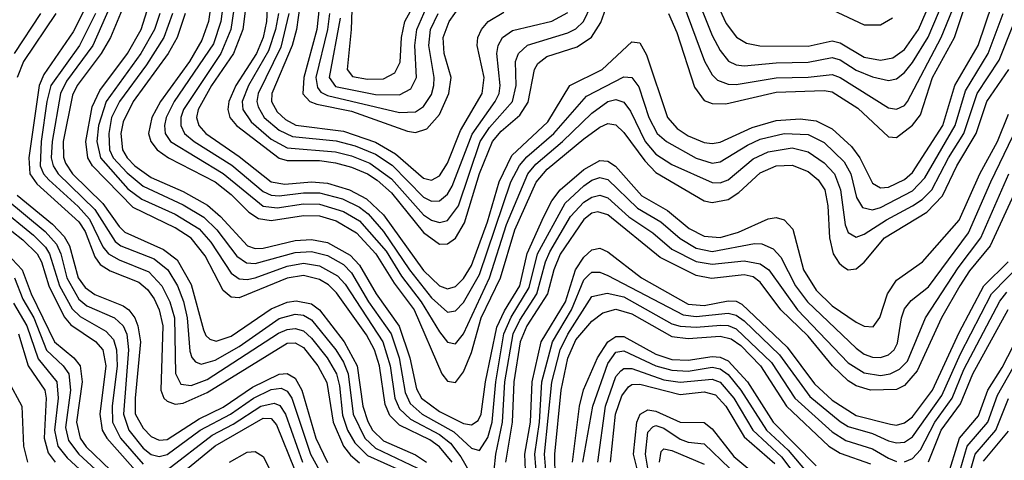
# Model space of a CAD drawing. Header units: inches. Extents: x 501365 to 657855, y 482276 to 547543.
# Tile 501 of 656: x 584482 to 586939, y 526674 to 527775. Entities that reach past the tile are written whole.
import ezdxf

# ---------------------------------------------------------------- set-up
doc = ezdxf.new("R2010")
doc.units = ezdxf.units.IN
doc.header["$MEASUREMENT"] = 0
doc.layers.add('A5582', color=7, linetype='Continuous')

msp = doc.modelspace()

# ---------------------------------------------------------------- linework, layer by layer
at = {"layer": 'A5582', "color": 5}
for points, elevation in [([(586200.9, 527860.9), (586245.3, 527765.3), (586271.1, 527731.1), (586295.9, 527715.9), (586329.6, 527709.6), (586450, 527708), (586510, 527721.4), (586530, 527716.6), (586590, 527681.2), (586630, 527673.5), (586661.1, 527678.9), (586690, 527699.8), (586725.3, 527750), (586820, 527970)], 3380), ([(586164.9, 527850), (586210, 527735.2), (586230, 527697.2), (586251.2, 527671.1), (586270, 527661.8), (586290, 527659.2), (586370, 527667.2), (586450, 527668.5), (586510, 527680.3), (586530, 527674.7), (586570, 527648.8), (586610, 527631.9), (586650, 527622.7), (586670, 527626.7), (586690, 527642.6), (586710, 527667.4), (586749.2, 527730.8), (586838.2, 527941.8)], 3360), ([(586136.8, 527816.8), (586191.2, 527671.2), (586210, 527636.8), (586223.6, 527623.6), (586250, 527613.4), (586270, 527613), (586370, 527629.3), (586450, 527631), (586510, 527637.5), (586530, 527629.8), (586650, 527554.6), (586670, 527551.3), (586690, 527560.7), (586697.5, 527570), (586782.1, 527730), (586854.6, 527910)], 3340), ([(585102.4, 527850), (585098.4, 527770), (585089.4, 527730), (585073.4, 527690), (585021.7, 527610), (585003.9, 527570), (585001.2, 527550), (585006.5, 527530), (585023.5, 527510), (585130, 527429.2), (585150, 527423.2), (585230, 527423), (585270, 527417.1), (585310, 527406.6), (585350, 527389.3), (585374.2, 527374.2), (585410, 527342.1), (585490, 527243), (585530, 527214.2), (585550, 527214.6), (585570, 527229.4), (585592.5, 527267.5), (585629.5, 527390.5), (585662.4, 527470), (585683.6, 527496.4), (585730, 527536), (585751.3, 527568.7), (585766.6, 527650), (585774.9, 527665.1), (585797.4, 527682.6), (585873.1, 527706.9), (585909.4, 527730.6), (585932.2, 527767.8), (585970, 527873.6)], 3320), ([(585312.8, 527850), (585309.6, 527750.4), (585299.3, 527650), (585312.9, 527632.9), (585350, 527625.7), (585390, 527626.8), (585418.2, 527641.8), (585431.3, 527668.7), (585435.1, 527730), (585442.9, 527770), (585480.7, 527839.3)], 3480), ([(584716.9, 527830), (584664.7, 527710), (584599.2, 527620.8), (584583.6, 527590), (584562.9, 527470), (584560.9, 527430), (584565.6, 527410), (584578.1, 527390), (584670, 527300.4), (584720.6, 527220.6), (584734.3, 527210), (584817.3, 527177.3), (584851.9, 527150), (584875.7, 527110), (584891, 527071), (584900, 527030), (584907.1, 526947.1), (584911.3, 526931.3), (584920.6, 526920.6), (584934.9, 526914.9), (584970, 526924.9), (585030, 526958.9), (585130, 527028.6), (585170, 527039.5), (585190, 527037.1), (585210, 527025.4), (585270.9, 526950), (585290, 526919.9), (585302.1, 526890), (585314.5, 526790), (585343.5, 526730), (585370, 526705), (585474.8, 526654.8)], 3060), ([(585561.2, 526670), (585530, 526708.3), (585505.4, 526725.4), (585430, 526762.6), (585406, 526786), (585393.8, 526813.8), (585379.9, 526910), (585367.7, 526950), (585347.7, 526987.7), (585272.9, 527092.9), (585252.7, 527112.7), (585230, 527126.2), (585190, 527135.9), (585150, 527129.4), (585030, 527079.9), (585010, 527081.4), (584990, 527098.1), (584945, 527185), (584910, 527228.8), (584870, 527255.2), (584765.4, 527305.4), (584663.9, 527410), (584652.1, 527430), (584646.8, 527470), (584662.8, 527557.2), (584682.3, 527597.7), (584751.4, 527690), (584785.2, 527750), (584809.9, 527830)], 3120), ([(584961.8, 527830), (584953.5, 527770), (584937, 527723), (584905.6, 527670), (584833.5, 527570), (584811.6, 527530), (584803.9, 527490), (584809.6, 527470), (584825.2, 527450), (584853.5, 527430), (584970, 527369.5), (585010, 527337.7), (585054.1, 527294.1), (585078.1, 527278.1), (585110, 527272.9), (585190, 527285.7), (585230, 527285), (585272.2, 527272.2), (585322.4, 527242.4), (585371, 527190), (585416.4, 527116.4), (585466.6, 527050), (585536, 526890), (585550, 526871.8), (585570, 526868.6), (585590, 526895.5), (585610, 526943.4), (585633.6, 527030), (585681.8, 527130), (585718.1, 527250), (585770.9, 527369.1), (585798.7, 527401.3), (585890, 527477), (585930, 527506.5), (585950, 527515.7), (585970, 527512.2), (585990, 527492.8), (586042, 527422), (586070, 527393.2), (586190, 527322.5), (586210, 527317.8), (586250, 527325.3), (586276.9, 527343.1), (586330, 527392.4), (586370, 527409.8), (586410, 527411.4), (586450, 527395.6), (586474.8, 527374.8), (586491.3, 527350), (586499.3, 527310), (586503.3, 527230), (586512.6, 527190), (586526.8, 527166.8), (586537.8, 527157.8), (586550, 527150.1), (586570, 527152.3), (586590, 527169.3), (586640.3, 527230), (586745.6, 527294.4), (586785.2, 527334.8), (586820.9, 527410), (586868.8, 527490), (586895.6, 527570), (586950.9, 527650)], 3220), ([(584991.7, 527828.3), (584983.9, 527770), (584965.4, 527714.6), (584868, 527570), (584847.7, 527530), (584843.2, 527510), (584845.3, 527490), (584858.2, 527470), (584990, 527390.9), (585090, 527308.8), (585124.9, 527304.9), (585190, 527314.7), (585230, 527314), (585290, 527296), (585330, 527272), (585396.7, 527196.7), (585434.6, 527134.6), (585484.4, 527070), (585530, 526995.1), (585550, 526969.6), (585570, 526965.3), (585590, 526990.6), (585654.5, 527130), (585697.1, 527262.9), (585750.2, 527389.8), (585770, 527413.5), (585836.8, 527470), (585910, 527541.1), (585950, 527570.3), (585970, 527575), (585990, 527568.7), (586006.3, 527546.3), (586043.4, 527470), (586070, 527438.7), (586110, 527413), (586210, 527367.7), (586230, 527367), (586250, 527375.1), (586312.8, 527427.2), (586350, 527444.6), (586410, 527454.3), (586450, 527444.5), (586490, 527417.1), (586515.3, 527390), (586530.4, 527350), (586542.4, 527262.4), (586550, 527243.5), (586570, 527231.7), (586590, 527238.8), (586645, 527275), (586710.4, 527309.6), (586734.3, 527325.6), (586758.2, 527350), (586800.1, 527430), (586838.2, 527490), (586871.5, 527590), (586926.7, 527673.3), (586960.6, 527759.4)], 3240), ([(585020.7, 527830), (585009.4, 527750), (584984, 527690), (584891.3, 527550), (584884.4, 527530), (584883.9, 527510), (584893.5, 527490), (584917.2, 527470), (585011.2, 527411.2), (585090, 527345.9), (585110, 527336.6), (585130, 527334.5), (585190, 527342.2), (585230, 527342.3), (585287.6, 527327.6), (585330, 527306.4), (585351.4, 527290), (585390, 527245.7), (585455, 527150), (585510, 527080.5), (585550, 527044.7), (585570, 527047.3), (585590, 527068.1), (585630, 527138.7), (585708.2, 527370), (585729.1, 527410.9), (585747.8, 527432.2), (585815, 527490), (585896.5, 527583.5), (585990, 527632), (586010, 527630.1), (586027.2, 527607.2), (586052.3, 527530), (586073, 527490), (586095.9, 527470), (586170, 527429), (586210, 527416.1), (586230, 527419.4), (586298.4, 527461.6), (586330, 527475.9), (586390, 527490), (586450, 527487.7), (586490, 527467.8), (586539.9, 527419.9), (586556.2, 527390), (586570.8, 527330.8), (586585.5, 527305.5), (586610, 527300.1), (586630, 527305.7), (586710, 527347.5), (586740.6, 527379.4), (586817, 527510), (586842.7, 527597.3), (586899.1, 527690), (586936.2, 527790)], 3260), ([(585048.8, 527830), (585039, 527750), (585015.4, 527690), (584961.2, 527610), (584927.6, 527550), (584923.6, 527530), (584928.9, 527510), (584946.4, 527490), (585030, 527432.9), (585110.1, 527370.1), (585143.6, 527363.6), (585210, 527370), (585250, 527366.5), (585305.3, 527350), (585347.5, 527327.5), (585390, 527287.1), (585490, 527148.5), (585530, 527109.8), (585550, 527102.9), (585570, 527108.1), (585590, 527128.6), (585610, 527161.2), (585649.6, 527270), (585678.7, 527370), (585710, 527435.7), (585800.3, 527519.7), (585855.1, 527610), (585936.1, 527650), (586010, 527719.3), (586030, 527717), (586046.6, 527686.6), (586098.9, 527530), (586122.6, 527502.6), (586150, 527484.6), (586190, 527467.8), (586210, 527465.5), (586230, 527468.8), (586310, 527505.1), (586370, 527523.2), (586430, 527526.9), (586470, 527521.8), (586510, 527502.4), (586558, 527458), (586578.4, 527430), (586610, 527366), (586630, 527354.5), (586650, 527356.3), (586690, 527375.6), (586710, 527392.9), (586785.9, 527510), (586816, 527610), (586873.9, 527710), (586910, 527815.5)], 3280), ([(585231.8, 527828.2), (585223.9, 527750), (585191.1, 527630), (585189.1, 527589.1), (585206.3, 527570), (585223.3, 527563.3), (585310, 527546.3), (585450, 527495.9), (585470, 527492.5), (585498.3, 527501.7), (585530, 527538.1), (585553, 527590), (585558.8, 527630), (585541.7, 527690), (585539.3, 527730), (585553.9, 527770), (585581.9, 527810)], 3420), ([(584533.8, 527790), (584468, 527690)], 2960), ([(584572.6, 527790), (584491.7, 527670), (584475.7, 527630)], 2980), ([(584648.7, 527810), (584615.9, 527744.1), (584542.4, 527637.6), (584530.3, 527610), (584504.9, 527430), (584507.5, 527390), (584524.9, 527364.9), (584629.8, 527269.8), (584645.9, 527245.9), (584670, 527182.7), (584683.2, 527163.2), (584707.5, 527147.5), (584779.1, 527119), (584800.8, 527100.8), (584817.3, 527077.3), (584829.9, 527049.9), (584839.3, 527010), (584834.5, 526850), (584841.7, 526830), (584850, 526822), (584870, 526814.7), (584890, 526817.1), (584950, 526844.1), (585150, 526966.8), (585170, 526967.5), (585190, 526956.3), (585226.3, 526910), (585248.6, 526868.6), (585264.3, 526770), (585290.5, 526710), (585307.5, 526687.5), (585330, 526668.5)], 3020), ([(584671.6, 527790), (584631.1, 527710), (584560, 527610), (584549.5, 527570), (584535.9, 527470), (584533.6, 527410), (584541.9, 527390), (584554.7, 527374.7), (584628.4, 527308.4), (584656.4, 527276.4), (584690, 527207.7), (584703.5, 527190), (584730, 527174.7), (584804.7, 527144.7), (584836.9, 527110), (584857.2, 527070), (584868.2, 527030), (584870.9, 526890.9), (584884.2, 526864.2), (584910, 526861.4), (584950, 526876.5), (585128.3, 526991.7), (585150, 527001.4), (585170, 527003.8), (585190, 526997.7), (585210, 526979.6), (585249.1, 526930), (585272.6, 526890), (585280.4, 526860.4), (585287.4, 526787.4), (585300.6, 526750), (585318.3, 526718.3), (585350, 526686.7), (585432, 526650)], 3040), ([(584741.9, 527810), (584708.7, 527730), (584685.3, 527690), (584625.7, 527610), (584613.7, 527586.3), (584590.3, 527470), (584591.2, 527431.2), (584596.3, 527416.3), (584614.2, 527390), (584690, 527315.5), (584730, 527258.1), (584744.4, 527244.4), (584841.1, 527201.1), (584874.8, 527174.8), (584910, 527113), (584940.6, 527000.6), (584946.4, 526986.4), (584956.7, 526976.7), (584972.1, 526972.1), (585010, 526984.1), (585110, 527052.3), (585150, 527068.9), (585172.4, 527072.4), (585210, 527065.4), (585230, 527050.5), (585292.1, 526970), (585324.3, 526910), (585338.1, 526810), (585351, 526771), (585363, 526750), (585390, 526723.5), (585470, 526688), (585497.5, 526670)], 3080), ([(584831.5, 527790), (584818.4, 527750), (584784.4, 527690), (584697.8, 527570), (584678.4, 527510), (584674.8, 527470), (584684, 527430), (584752.4, 527352.4), (584786.6, 527326.6), (584870, 527289), (584930, 527252), (584959.3, 527219.3), (585010, 527141.6), (585030, 527127.4), (585050, 527125.7), (585070, 527130.4), (585150, 527158.9), (585190, 527166.3), (585230, 527160.4), (585275, 527135), (585294.1, 527114.1), (585388.5, 526970), (585406.7, 526910), (585418.2, 526830), (585430, 526802.9), (585457.3, 526777.3), (585530, 526739.1), (585557.3, 526717.3), (585583.3, 526683.3), (585630, 526602.5)], 3140), ([(584863.2, 527790), (584842, 527730), (584798.5, 527661.5), (584731.1, 527570), (584711.6, 527530), (584704.2, 527490), (584706.3, 527450), (584715.8, 527430), (584750, 527391.8), (584790, 527358.7), (584890, 527312.6), (584941.4, 527281.4), (584974.3, 527250), (585024.1, 527184.1), (585047.8, 527167.8), (585070, 527165.9), (585170, 527193.1), (585210, 527195.7), (585250, 527185.9), (585290, 527163.2), (585310, 527142.6), (585352.8, 527070), (585409.1, 526990), (585429, 526930), (585444.1, 526844.1), (585456.6, 526816.6), (585486.2, 526790), (585565.7, 526745.7), (585610, 526704.6), (585630, 526698.9), (585650, 526731.6), (585660.9, 526770), (585670.1, 526870), (585690.3, 526990), (585708.5, 527031.5), (585753.9, 527106.1), (585774.6, 527190), (585843.4, 527316.6), (585890, 527360), (585910, 527374.1), (585930, 527380.5), (585950, 527375.6), (586024.1, 527304.1), (586082, 527270), (586130, 527228.6), (586170, 527204.4), (586210, 527195.9), (586315.5, 527215.5), (586334.6, 527214.6), (586362.8, 527202.8), (586381.9, 527181.9), (586418.2, 527110), (586448.1, 527070), (586570, 526954.3), (586590, 526939.8), (586610, 526932.3), (586630, 526931.2), (586650, 526937.4), (586664.8, 526950), (586673.1, 526966.9), (586682.5, 527030), (586690, 527052.5), (586706.8, 527073.2), (586750, 527107.2), (586850, 527242.8), (586905.4, 527370), (586982.7, 527530)], 3160), ([(584894.7, 527790), (584875.5, 527730), (584852.3, 527690), (584765.6, 527570), (584740.3, 527519.7), (584734.4, 527490), (584738.9, 527450), (584750.5, 527430), (584769.6, 527410), (584810, 527380.9), (584890, 527345.9), (584951.2, 527311.2), (584983.5, 527283.5), (585050.3, 527210.3), (585070, 527203.6), (585090, 527204.1), (585170, 527222.9), (585210, 527226.1), (585250, 527218.4), (585306.6, 527186.6), (585330, 527162), (585371.6, 527090), (585429.4, 527009.4), (585456, 526930), (585472.7, 526852.7), (585485.2, 526830), (585530, 526796.2), (585590, 526766.6), (585610, 526762.7), (585626.2, 526773.8), (585634.1, 526790), (585645, 526870), (585673.1, 527006.9), (585692.2, 527047.8), (585730.2, 527110), (585748.7, 527191.2), (585790, 527283.5), (585810, 527322.6), (585830.8, 527350), (585890, 527400.4), (585930, 527423), (585950, 527421.5), (585969, 527409), (586034.8, 527334.8), (586098.4, 527298.4), (586153.2, 527253.2), (586190, 527233.7), (586230, 527230.4), (586276.3, 527243.7), (586350, 527277.4), (586370, 527280.3), (586390, 527274.9), (586411.4, 527251.4), (586438, 527150), (586470, 527098.9), (586510, 527060.5), (586570, 527019), (586590, 527009.3), (586612.2, 527007.8), (586629.1, 527030.9), (586647.9, 527090), (586670, 527124.3), (586735.5, 527170), (586826.3, 527273.7), (586878.6, 527390), (586922.4, 527470), (586950, 527538.9)], 3180), ([(585127.9, 527790), (585120.9, 527750), (585103.3, 527696.7), (585053.5, 527610), (585037.7, 527570), (585039.2, 527550), (585059.7, 527519.7), (585110, 527476.3), (585150, 527454.8), (585270, 527444.6), (585310, 527434.8), (585356, 527416), (585410, 527377.4), (585490, 527287.6), (585510, 527274.3), (585530, 527268.3), (585550, 527273), (585576.8, 527310), (585631.5, 527470), (585654.5, 527505.5), (585712.2, 527570), (585720.8, 527610), (585719.7, 527670), (585727.2, 527690), (585749.4, 527710.6), (585850, 527741.5), (585870, 527751.7), (585889.1, 527770), (585908.5, 527810)], 3340), ([(585154, 527790), (585133.7, 527706.3), (585077.3, 527590), (585073.9, 527570), (585076.9, 527556.9), (585092.5, 527530), (585130, 527498.8), (585162.9, 527482.9), (585272, 527472), (585319.4, 527459.4), (585370, 527438.6), (585411.4, 527411.4), (585490, 527331.8), (585510, 527321.7), (585530, 527322.4), (585550, 527339.2), (585561, 527359), (585611, 527489), (585668.7, 527570), (585678.4, 527590), (585681.4, 527610), (585672.7, 527690), (585675.8, 527710), (585687.1, 527730), (585712.2, 527747.8), (585810, 527770.9), (585850, 527792.8)], 3360), ([(585181.2, 527810), (585172.7, 527750), (585161.8, 527710), (585111.4, 527590), (585110.4, 527570), (585124.4, 527544.4), (585145.6, 527525.6), (585171.5, 527511.5), (585290, 527496.6), (585370, 527468.5), (585419.7, 527439.7), (585490, 527378.9), (585510, 527374.1), (585530, 527384.6), (585550, 527416.3), (585582.1, 527497.9), (585636.3, 527590), (585641.6, 527630), (585623.9, 527710), (585625.8, 527730), (585634.8, 527750), (585651.5, 527770), (585690, 527793.1)], 3380), ([(585255.5, 527790), (585250.3, 527749.7), (585221.3, 527630), (585225, 527604.9), (585233.8, 527593.8), (585250, 527585.1), (585430, 527542.7), (585470, 527544.8), (585490, 527557.4), (585510, 527588), (585515.7, 527610), (585516.5, 527630), (585502.9, 527710), (585507.7, 527750), (585526.2, 527790)], 3440), ([(585281.7, 527778.3), (585254.4, 527630), (585270, 527608), (585370, 527587.6), (585430, 527587.2), (585458.1, 527601.9), (585472.3, 527630), (585468.4, 527710), (585473.2, 527750), (585496.5, 527803.5)], 3460), ([(586101.4, 527790), (586122.3, 527742.3), (586166.3, 527606.3), (586190, 527573.1), (586210, 527565.3), (586244.7, 527564.7), (586370, 527593.7), (586490, 527598), (586510, 527594.6), (586573.5, 527553.5), (586650, 527482.2), (586670, 527480.3), (586710, 527511.6), (586730, 527537.4), (586760.5, 527630), (586815.3, 527730), (586842, 527810)], 3320), ([(586510, 527799.5), (586590, 527761.7), (586630, 527761.6), (586660.6, 527779.4)], 3420), ([(587032.3, 527487.7), (586904.4, 527210), (586852.4, 527147.6), (586828.4, 527110), (586783, 527030), (586721.8, 526898.2), (586690, 526861.6), (586670, 526851.2), (586605, 526850), (586570, 526860.7), (586550, 526872.8), (586510.3, 526910), (586450, 526984.4), (586381.9, 527050), (586330, 527118.9), (586312.3, 527132.3), (586290, 527137.2), (586208.3, 527128.3), (586170, 527136), (586080.7, 527180.7), (585950, 527287.7), (585925.3, 527294.7), (585910, 527291.7), (585890, 527275.8), (585831.1, 527188.9), (585815.1, 527150), (585799.2, 527090), (585747.7, 527010), (585730.8, 526970), (585715.6, 526870), (585711.2, 526770), (585694.3, 526670)], 3120), ([(585662.4, 526610), (585670.5, 526690), (585687.3, 526770), (585693.1, 526870), (585713.3, 526990), (585730, 527024.5), (585772.4, 527090), (585794.1, 527170), (585805.1, 527194.9), (585856.8, 527283.2), (585890, 527318.9), (585910, 527331.7), (585930, 527336.3), (585950, 527329.8), (586002.4, 527282.4), (586062.5, 527242.5), (586110, 527201.3), (586170, 527171), (586210, 527164.1), (586290, 527172.3), (586330, 527165.4), (586351.3, 527150), (586423.2, 527050), (586550, 526917.5), (586590, 526892.6), (586630, 526886.3), (586654.1, 526890), (586678.1, 526901.9), (586697.8, 526922.2), (586742.4, 527030), (586824.6, 527155.4), (586880.7, 527230), (586950.5, 527390)], 3140), ([(584447.4, 527327.4), (584545.6, 527245.6), (584574.3, 527214.3), (584585.1, 527190), (584599.8, 527130), (584630, 527077), (584650, 527060.5), (584718.4, 527030), (584740.3, 527010), (584749.3, 526989.3), (584753.5, 526950), (584741.1, 526790), (584754.6, 526750), (584790, 526705.2), (584810, 526689.2), (584830, 526684.1), (584850, 526688.7), (584932.6, 526750), (585008.5, 526790), (585065.3, 526830), (585110, 526851.1), (585134.4, 526854.4), (585150, 526847.3), (585160.9, 526830), (585208.2, 526690), (585230, 526649.4)], 2960), ([(584476.2, 527336.2), (584563.9, 527263.9), (584593.4, 527233.4), (584606.2, 527210), (584627.7, 527130), (584645.5, 527105.5), (584670, 527088.5), (584740.4, 527060.4), (584754.6, 527050), (584769.2, 527030), (584777.2, 527010), (584783.3, 526970), (584769.9, 526829.9), (584770.6, 526790.6), (584790, 526754.8), (584810, 526734.3), (584830, 526724.9), (584850, 526726.7), (584930, 526778.1), (584990, 526807.5), (585062.9, 526857.1), (585130, 526889.5), (585150, 526891.2), (585170, 526879.7), (585186.4, 526850), (585221.5, 526730), (585250, 526668.9)], 2980), ([(584428, 527308), (584516.6, 527236.6), (584546.7, 527206.7), (584556.7, 527190), (584581.6, 527110), (584613, 527053), (584633.4, 527033.4), (584697.3, 526997.3), (584716, 526976), (584723.4, 526950), (584725.2, 526910), (584713.2, 526810), (584714.1, 526770), (584734, 526730), (584790, 526664.5)], 2940), ([(584406.4, 527290), (584490, 527225.1), (584526, 527190), (584536.7, 527170), (584554.9, 527110), (584592.8, 527032.8), (584610, 527012.5), (584671.1, 526971.1), (584689.4, 526950), (584696.9, 526910), (584682.2, 526790), (584688.1, 526750), (584699.6, 526730), (584790, 526627.2)], 2920), ([(585744.4, 526650), (585742.9, 526690), (585756.7, 526770), (585761.3, 526870), (585783.3, 526970), (585844, 527070), (585869.1, 527150), (585890, 527181.3), (585910, 527199.6), (585930, 527204), (585950, 527195), (586033.5, 527130), (586150, 527064.1), (586190, 527060.7), (586250, 527072.7), (586270, 527071.6), (586284.7, 527064.7), (586397.1, 526957.1), (586465.3, 526865.3), (586510, 526824.9), (586570, 526786.5), (586655.4, 526764.6), (586670, 526762.4), (586690, 526767.7), (586710, 526783.4), (586760.4, 526850), (586826.4, 526993.6), (586888.1, 527110), (586948.9, 527170)], 3080), ([(584450.6, 527190), (584488.4, 527150), (584510.6, 527090), (584568.9, 526970), (584617.5, 526930), (584633.2, 526910), (584637.9, 526870), (584624.2, 526770), (584633, 526730), (584648.4, 526708.4), (584708.7, 526650)], 2880), ([(585775.2, 526595.2), (585767.5, 526690), (585779.5, 526770), (585785.3, 526870), (585811.8, 526970), (585859.1, 527050), (585890, 527124.8), (585902.5, 527137.5), (585910, 527144.3), (585930, 527144), (585950, 527135.9), (586137.9, 527037.9), (586170, 527033.5), (586250, 527042.1), (586270, 527036.8), (586290, 527022.8), (586377.9, 526937.9), (586453.6, 526833.5), (586530, 526771.4), (586550, 526758.6), (586610, 526741.2), (586650, 526723.5), (586670, 526717.9), (586690, 526719.7), (586710, 526732.9), (586783.4, 526836.6), (586830, 526940.6), (586907, 527090), (586987.7, 527172.3)], 3060), ([(584469.1, 527130), (584490, 527077.1), (584517.7, 527030), (584549.2, 526949.2), (584590.5, 526910), (584604.7, 526890), (584609, 526850), (584596.7, 526756.7), (584603.8, 526723.8), (584629.3, 526690), (584692.4, 526632.4)], 2860), ([(585800.1, 526590), (585792.2, 526690), (585810.5, 526869.5), (585831.3, 526950), (585850, 526989.1), (585910, 527083.6), (585948.4, 527091.6), (585990, 527082.7), (586110, 527015.6), (586130, 527009.1), (586170, 527006.6), (586232, 527012), (586250, 527010.8), (586270, 527002.9), (586358.3, 526918.3), (586416.3, 526830), (586510, 526745.7), (586544.1, 526724.1), (586610, 526703.2), (586650, 526680), (586670, 526671.9)], 3040), ([(586690, 526671), (586710, 526679), (586730, 526700.4), (586765.8, 526770), (586809.5, 526830), (586838.4, 526901.6), (586928, 527072), (586945.7, 527094.3)], 3040), ([(584467, 527067), (584499.9, 527010), (584528, 526928), (584575.1, 526870), (584578.5, 526830), (584569.1, 526750), (584577.7, 526710), (584600.3, 526680.3), (584683.8, 526603.8)], 2840), ([(585818.4, 526630), (585817.3, 526690), (585833.4, 526850), (585850.4, 526929.6), (585870, 526975.1), (585910, 527021.9), (585937.6, 527042.4), (585970, 527052.1), (586010, 527040.5), (586110, 526983.8), (586150, 526978.6), (586230, 526984.8), (586257.7, 526977.7), (586281.5, 526961.5), (586330.5, 526910.5), (586395.9, 526810), (586501.8, 526710), (586530, 526691.9), (586605.5, 526665.5)], 3020), ([(586750, 526670.7), (586781.8, 526750), (586830, 526815.3), (586860.7, 526890), (586948.7, 527051.3)], 3020), ([(584479.2, 526990), (584503.5, 526910), (584545, 526850), (584548.4, 526830), (584543.2, 526730), (584553.5, 526693.5), (584570.8, 526670)], 2820), ([(585862.1, 526670), (585879.5, 526810), (585889.4, 526850.6), (585924.1, 526930), (585950, 526970), (585970, 526983.4), (585990, 526983.9), (586070, 526939.6), (586110, 526926), (586150, 526924.3), (586210, 526933.6), (586230, 526932.3), (586250, 526923.2), (586298.8, 526870), (586362.5, 526770), (586470, 526661)], 2980), ([(586796.8, 526630), (586827.5, 526730), (586874.6, 526785.4), (586898.6, 526850), (586933.8, 526906.2), (586976.9, 526990)], 2980), ([(586817.2, 526610), (586847, 526710), (586898, 526770), (586922.7, 526837.3), (586990, 526956.3)], 2960), ([(585887.6, 526670), (585912.1, 526810), (585950, 526916.5), (585970, 526944.1), (585990, 526947.4), (586070, 526910.3), (586110, 526899.3), (586150, 526897.3), (586210, 526906.8), (586230, 526902.8), (586250, 526888.9), (586282.1, 526850), (586346, 526750), (586399.7, 526699.7), (586450, 526641)], 2960), ([(585924.7, 526670), (585944.4, 526810), (585970, 526883.7), (585982, 526898), (585990, 526904.1), (586010, 526904), (586090, 526875.8), (586130, 526869.3), (586210, 526877.2), (586230, 526869.5), (586264, 526830), (586311.6, 526750), (586383, 526683), (586430, 526621.7)], 2940), ([(584453.2, 526873.2), (584487.4, 526810), (584491.7, 526710), (584501.3, 526670)], 2780), ([(585956.3, 526670), (585968.8, 526790), (585984.5, 526835.5), (586001.7, 526858.3), (586010, 526863.6), (586030, 526864.3), (586130, 526838.9), (586190, 526845.2), (586218.2, 526838.2), (586244.2, 526810), (586290, 526733.4), (586366.5, 526666.5)], 2920), ([(584850, 526650.6), (584962.4, 526737.6), (585015, 526765), (585083.9, 526810), (585117.2, 526817.2), (585131.4, 526811.4), (585145.2, 526790), (585188.1, 526670)], 2940), ([(586840.9, 526599.1), (586866.8, 526690), (586918.2, 526750), (586950, 526829.1)], 2940), ([(586034.3, 526610), (586013.8, 526690), (586022.5, 526770), (586030.6, 526790), (586050, 526800.1), (586070, 526797.3), (586130, 526770), (586190, 526768.5), (586210, 526753.3), (586264.3, 526684.3), (586329.6, 526629.6)], 2880), ([(584850, 526612.5), (584970, 526711), (585090, 526779.8), (585110, 526778.5), (585122.9, 526762.9), (585168.7, 526650)], 2920), ([(586065.1, 526565.1), (586044, 526690), (586050, 526744.5), (586062.2, 526757.8), (586070, 526761.4), (586090, 526754.6), (586130, 526727.3), (586150, 526719.9), (586190, 526715.2), (586254, 526654)], 2860), ([(586887.3, 526672.7), (586950, 526747.5)], 2920), ([(585005.4, 526670), (585050, 526694.7), (585070, 526696.8), (585090, 526684.3), (585135, 526595)], 2880), ([(586079, 526670), (586083.4, 526696.6), (586090, 526703.2), (586110, 526698.8), (586190, 526665.2)], 2840)]:
    msp.add_lwpolyline(points, dxfattribs=dict(at, elevation=elevation))

doc.saveas('drawing.dxf')
